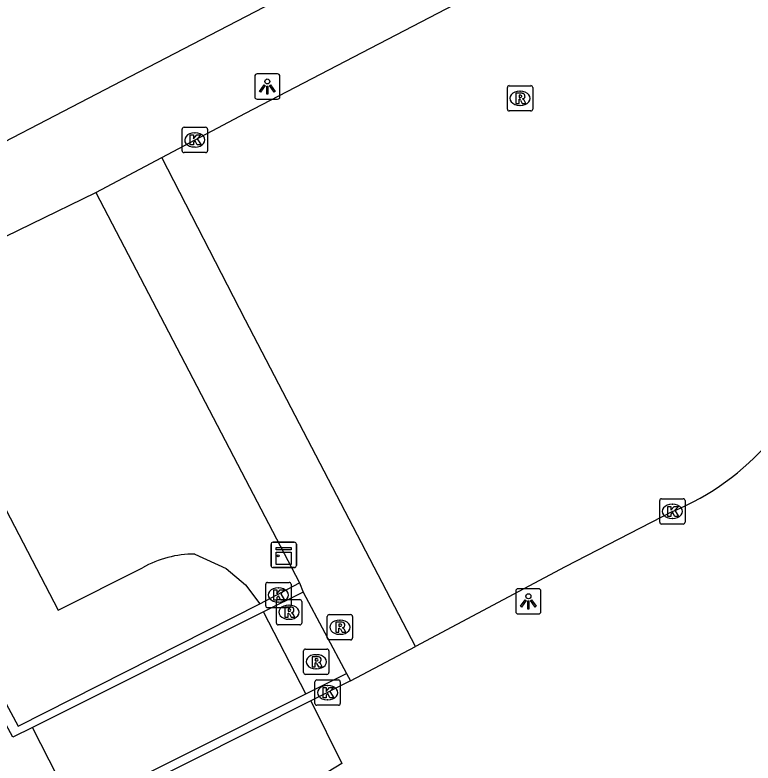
# Model space of a CAD drawing. Extents: x 162880 to 165536, y 384011 to 385179.
# Drawn here: x 162990.89 to 163020.04, y 384048.03 to 384077.59 of the extents above; entities that cross this region are included whole.
import ezdxf

# ---------------------------------------------------------------- set-up
doc = ezdxf.new("R2010")
doc.units = 0
for name, color, linetype in [('IMGEO_Groenvoorziening', 7, 'Continuous'), ('IMGEO_Kast', 7, 'Continuous'), ('IMGEO_Kolk', 7, 'Continuous'), ('IMGEO_Lichtpunt', 7, 'Continuous'), ('IMGEO_Muur', 7, 'Continuous'), ('IMGEO_Rijbaan_lokaal_open', 7, 'Continuous'), ('IMGEO_Rioolput', 7, 'Continuous'), ('IMGEO_Voetpad_gesloten', 7, 'Continuous'), ('IMGEO_Voetpad_open', 7, 'Continuous')]:
    doc.layers.add(name, color=color, linetype=linetype)

msp = doc.modelspace()

# ---------------------------------------------------------------- linework, layer by layer
at = {"layer": 'IMGEO_Groenvoorziening'}
for points in [[(162986.032, 384066.664), (162992.592, 384054.068), (162995.929, 384055.751)], [(162997.991, 384056.291), (162999.237, 384055.714), (163000, 384055.07), (163000.563, 384054.317)], [(163002.578, 384050.491), (163003.801, 384048.016), (163000, 384045.696), (162997.514, 384044.178), (163000, 384039.19), (163008.486, 384023.124), (163008.269, 384022.393), (163008.239, 384022.29)]]:
    msp.add_lwpolyline(points, dxfattribs=at)
msp.add_arc((162997.989, 384052.093), 4.198, 89.9694, 119.3809, dxfattribs=at)
at = {"layer": 'IMGEO_Kast'}
for p, q in [((163001.007, 384055.829), (163001.007, 384056.67)), ((163001.007, 384056.67), (163001.007, 384055.829)), ((163001.082, 384056.754), (163001.923, 384056.754)), ((163001.923, 384056.754), (163001.082, 384056.754)), ((163002.007, 384056.679), (163002.007, 384055.838)), ((163002.007, 384055.838), (163002.007, 384056.679)), ((163001.932, 384055.754), (163001.091, 384055.754)), ((163001.091, 384055.754), (163001.932, 384055.754))]:
    msp.add_line(p, q, dxfattribs=at)
for points in [[(163001.202, 384056.544), (163001.802, 384056.544), (163001.802, 384056.459), (163001.202, 384056.459), (163001.202, 384056.544)], [(163001.202, 384056.369), (163001.802, 384056.369), (163001.802, 384055.88), (163001.202, 384055.88), (163001.202, 384056.369)]]:
    msp.add_lwpolyline(points, dxfattribs=at)
msp.add_circle((163001.286, 384056.218), 0.0377, dxfattribs=at)
for centre, start, end in [((163001.085, 384056.676), 92.4484, 184.2845), ((163001.085, 384056.676), 92.4484, 184.2845), ((163001.929, 384056.676), 2.4484, 94.2845), ((163001.929, 384056.676), 2.4484, 94.2845), ((163001.085, 384055.832), 182.4484, 274.2845), ((163001.085, 384055.832), 182.4484, 274.2845), ((163001.929, 384055.832), 272.4484, 4.2845), ((163001.929, 384055.832), 272.4484, 4.2845)]:
    msp.add_arc(centre, 0.0779, start, end, dxfattribs=at)
at = {"layer": 'IMGEO_Kolk'}
for p, q in [((162997.567, 384073.15), (162998.419, 384073.15)), ((162997.492, 384072.224), (162997.492, 384073.076)), ((162997.98, 384072.93), (162998.005, 384072.93)), ((162998.493, 384073.076), (162998.493, 384072.224)), ((162998.003, 384072.37), (162997.978, 384072.37)), ((162998.419, 384072.15), (162997.567, 384072.15)), ((163016.358, 384057.548), (163016.358, 384058.4)), ((163016.433, 384058.474), (163017.285, 384058.474)), ((163017.359, 384058.4), (163017.359, 384057.548)), ((163016.846, 384058.254), (163016.871, 384058.254)), ((163017.285, 384057.474), (163016.433, 384057.474)), ((163016.869, 384057.694), (163016.844, 384057.694)), ((163000.793, 384054.245), (163000.793, 384055.097)), ((163000.868, 384055.171), (163001.72, 384055.171)), ((163001.794, 384055.097), (163001.794, 384054.245)), ((163001.281, 384054.951), (163001.306, 384054.951)), ((163001.304, 384054.391), (163001.279, 384054.391)), ((163001.72, 384054.171), (163000.868, 384054.171)), ((163002.811, 384051.314), (163003.663, 384051.314)), ((163002.736, 384050.388), (163002.736, 384051.24)), ((163003.224, 384051.094), (163003.249, 384051.094)), ((163003.737, 384051.24), (163003.737, 384050.388)), ((163003.247, 384050.534), (163003.222, 384050.534)), ((163003.663, 384050.314), (163002.811, 384050.314))]:
    msp.add_line(p, q, dxfattribs=at)
for points in [[(162997.567, 384073.15), (162998.419, 384073.15)], [(162997.492, 384072.224), (162997.492, 384073.076)], [(162997.813, 384072.85), (162997.936, 384072.85), (162997.936, 384072.699), (162998.066, 384072.85), (162998.23, 384072.85), (162998.084, 384072.699), (162998.237, 384072.45), (162998.085, 384072.45), (162998, 384072.614), (162997.936, 384072.547), (162997.936, 384072.45), (162997.813, 384072.45), (162997.813, 384072.85)], [(162998.493, 384073.076), (162998.493, 384072.224)], [(162998.419, 384072.15), (162997.567, 384072.15)], [(163016.358, 384057.548), (163016.358, 384058.4)], [(163016.433, 384058.474), (163017.285, 384058.474)], [(163017.359, 384058.4), (163017.359, 384057.548)], [(163016.679, 384058.174), (163016.802, 384058.174), (163016.802, 384058.023), (163016.932, 384058.174), (163017.096, 384058.174), (163016.95, 384058.023), (163017.103, 384057.774), (163016.951, 384057.774), (163016.866, 384057.938), (163016.802, 384057.871), (163016.802, 384057.774), (163016.679, 384057.774), (163016.679, 384058.174)], [(163017.285, 384057.474), (163016.433, 384057.474)], [(163000.793, 384054.245), (163000.793, 384055.097)], [(163000.868, 384055.171), (163001.72, 384055.171)], [(163001.794, 384055.097), (163001.794, 384054.245)], [(163001.114, 384054.871), (163001.237, 384054.871), (163001.237, 384054.72), (163001.367, 384054.871), (163001.531, 384054.871), (163001.385, 384054.72), (163001.538, 384054.471), (163001.386, 384054.471), (163001.301, 384054.635), (163001.237, 384054.568), (163001.237, 384054.471), (163001.114, 384054.471), (163001.114, 384054.871)], [(163001.72, 384054.171), (163000.868, 384054.171)], [(163002.811, 384051.314), (163003.663, 384051.314)], [(163002.736, 384050.388), (163002.736, 384051.24)], [(163003.057, 384051.014), (163003.18, 384051.014), (163003.18, 384050.863), (163003.31, 384051.014), (163003.474, 384051.014), (163003.328, 384050.863), (163003.481, 384050.614), (163003.329, 384050.614), (163003.244, 384050.778), (163003.18, 384050.711), (163003.18, 384050.614), (163003.057, 384050.614), (163003.057, 384051.014)], [(163003.737, 384051.24), (163003.737, 384050.388)], [(163003.663, 384050.314), (163002.811, 384050.314)]]:
    msp.add_lwpolyline(points, dxfattribs=at)
for centre, start, end in [((162997.569, 384073.074), 91.552, 178.448), ((162997.569, 384073.074), 91.552, 178.448), ((162998.417, 384073.074), 1.552, 88.448), ((162998.417, 384073.074), 1.552, 88.448), ((162997.569, 384072.226), 181.552, 268.448), ((162997.569, 384072.226), 181.552, 268.448), ((162998.417, 384072.226), 271.552, 358.448), ((162998.417, 384072.226), 271.552, 358.448), ((163016.435, 384058.398), 91.552, 178.448), ((163016.435, 384058.398), 91.552, 178.448), ((163017.283, 384058.398), 1.552, 88.448), ((163017.283, 384058.398), 1.552, 88.448), ((163016.435, 384057.55), 181.552, 268.448), ((163016.435, 384057.55), 181.552, 268.448), ((163017.283, 384057.55), 271.552, 358.448), ((163017.283, 384057.55), 271.552, 358.448), ((163000.87, 384055.095), 91.552, 178.448), ((163000.87, 384055.095), 91.552, 178.448), ((163001.718, 384055.095), 1.552, 88.448), ((163001.718, 384055.095), 1.552, 88.448), ((163000.87, 384054.247), 181.552, 268.448), ((163000.87, 384054.247), 181.552, 268.448), ((163001.718, 384054.247), 271.552, 358.448), ((163001.718, 384054.247), 271.552, 358.448), ((163002.813, 384051.238), 91.552, 178.448), ((163002.813, 384051.238), 91.552, 178.448), ((163003.661, 384051.238), 1.552, 88.448), ((163003.661, 384051.238), 1.552, 88.448), ((163002.813, 384050.39), 181.552, 268.448), ((163002.813, 384050.39), 181.552, 268.448), ((163003.661, 384050.39), 271.552, 358.448), ((163003.661, 384050.39), 271.552, 358.448)]:
    msp.add_arc(centre, 0.0765, start, end, dxfattribs=at)
for centre, major_axis, ratio, start_param, end_param in [((162997.979, 384072.65), (-0.387, 0.002), 0.722429, 4.712389, 7.853982), ((162998.004, 384072.65), (-0.39, 0.002), 0.717154, 1.570796, 4.712389), ((163016.845, 384057.974), (-0.387, 0.002), 0.722429, 4.712389, 7.853982), ((163016.87, 384057.974), (-0.39, 0.002), 0.717154, 1.570796, 4.712389), ((163001.28, 384054.671), (-0.387, 0.002), 0.722429, 4.712389, 7.853982), ((163001.305, 384054.671), (-0.39, 0.002), 0.717154, 1.570796, 4.712389), ((163003.223, 384050.814), (-0.387, 0.002), 0.722429, 4.712389, 7.853982), ((163003.248, 384050.814), (-0.39, 0.002), 0.717154, 1.570796, 4.712389)]:
    msp.add_ellipse(centre, major_axis=major_axis, ratio=ratio, start_param=start_param, end_param=end_param, dxfattribs=at)
at = {"layer": 'IMGEO_Lichtpunt'}
for p, q in [((163001.26, 384075.257), (163000.452, 384075.257)), ((163001.26, 384075.257), (163000.452, 384075.257)), ((163000.358, 384075.162), (163000.358, 384074.355)), ((163000.358, 384075.162), (163000.358, 384074.355)), ((163001.354, 384074.355), (163001.354, 384075.162)), ((163001.354, 384074.355), (163001.354, 384075.162)), ((163000.452, 384074.261), (163001.26, 384074.261)), ((163000.452, 384074.261), (163001.26, 384074.261)), ((163010.67, 384054.823), (163010.67, 384054.016)), ((163010.67, 384054.823), (163010.67, 384054.016)), ((163011.572, 384054.918), (163010.764, 384054.918)), ((163011.572, 384054.918), (163010.764, 384054.918)), ((163011.666, 384054.016), (163011.666, 384054.823)), ((163011.666, 384054.016), (163011.666, 384054.823)), ((163010.764, 384053.922), (163011.572, 384053.922)), ((163010.764, 384053.922), (163011.572, 384053.922))]:
    msp.add_line(p, q, dxfattribs=at)
for points in [[(163000.732, 384074.826), (163000.771, 384074.798), (163000.583, 384074.536), (163000.545, 384074.563), (163000.732, 384074.826)], [(163000.834, 384074.778), (163000.881, 384074.778), (163000.881, 384074.456), (163000.834, 384074.456), (163000.834, 384074.778)], [(163000.944, 384074.798), (163000.982, 384074.825), (163001.169, 384074.563), (163001.13, 384074.535), (163000.944, 384074.798)], [(163011.044, 384054.487), (163011.083, 384054.459), (163010.895, 384054.197), (163010.857, 384054.224), (163011.044, 384054.487)], [(163011.146, 384054.439), (163011.193, 384054.439), (163011.193, 384054.117), (163011.146, 384054.117), (163011.146, 384054.439)], [(163011.256, 384054.459), (163011.294, 384054.486), (163011.481, 384054.224), (163011.442, 384054.196), (163011.256, 384054.459)]]:
    msp.add_lwpolyline(points, dxfattribs=at)
for centre in [(163000.857, 384074.96), (163011.169, 384054.621)]:
    msp.add_circle(centre, 0.0994, dxfattribs=at)
for centre, start, end in [((163000.452, 384075.162), 90, 180), ((163000.452, 384075.162), 90, 180), ((163001.26, 384075.162), 0, 90), ((163001.26, 384075.162), 0, 90), ((163000.452, 384074.355), 180, 270), ((163000.452, 384074.355), 180, 270), ((163001.26, 384074.355), 270, 0), ((163001.26, 384074.355), 270, 360), ((163010.764, 384054.823), 90, 180), ((163010.764, 384054.823), 90, 180), ((163011.572, 384054.823), 0, 90), ((163011.572, 384054.823), 0, 90), ((163010.764, 384054.016), 180, 270), ((163010.764, 384054.016), 180, 270), ((163011.572, 384054.016), 270, 0), ((163011.572, 384054.016), 270, 360)]:
    msp.add_arc(centre, 0.0946, start, end, dxfattribs=at)
at = {"layer": 'IMGEO_Muur'}
for points in [[(162991.582, 384049.441), (162990.798, 384049.049), (162954.108, 384117.22)], [(162981.431, 384067.333), (162991.01, 384049.488), (163000.563, 384054.317)], [(163000.563, 384054.317), (163002.133, 384055.152)], [(163002.133, 384055.152), (163002.277, 384054.79)], [(163002.277, 384054.79), (163000.702, 384054.002)], [(163000.702, 384054.002), (162991.582, 384049.441)], [(163002.379, 384050.77), (163003.983, 384051.576)], [(163003.983, 384051.576), (163004.139, 384051.275)], [(163004.139, 384051.275), (163002.578, 384050.491)], [(162993.234, 384046.178), (163002.379, 384050.77)], [(163002.578, 384050.491), (162993.022, 384045.689), (162991.886, 384042.306), (163005.178, 384017.765)]]:
    msp.add_lwpolyline(points, dxfattribs=at)
at = {"layer": 'IMGEO_Rijbaan_lokaal_open'}
for points in [[(162996.684, 384071.96), (163000, 384073.703), (163010.556, 384079.214)], [(163006.708, 384052.638), (163000, 384065.525), (162996.684, 384071.96)], [(163016.859, 384057.974), (163012.625, 384055.779), (163006.708, 384052.638)]]:
    msp.add_lwpolyline(points, dxfattribs=at)
msp.add_arc((163013.067, 384067.286), 10.054, 292.1579, 346.6598, dxfattribs=at)
at = {"layer": 'IMGEO_Rioolput'}
for p, q in [((163010.34, 384073.867), (163010.34, 384074.719)), ((163010.415, 384074.793), (163011.267, 384074.793)), ((163011.341, 384074.719), (163011.341, 384073.867)), ((163010.828, 384074.573), (163010.853, 384074.573)), ((163010.851, 384074.013), (163010.826, 384074.013)), ((163011.267, 384073.793), (163010.415, 384073.793)), ((163001.288, 384054.491), (163002.14, 384054.491)), ((163001.213, 384053.565), (163001.213, 384054.417)), ((163001.701, 384054.271), (163001.726, 384054.271)), ((163002.214, 384054.417), (163002.214, 384053.565)), ((163001.724, 384053.711), (163001.699, 384053.711)), ((163003.222, 384052.973), (163003.222, 384053.825)), ((163003.297, 384053.899), (163004.149, 384053.899)), ((163003.71, 384053.679), (163003.735, 384053.679)), ((163004.223, 384053.825), (163004.223, 384052.973)), ((163002.14, 384053.491), (163001.288, 384053.491)), ((163003.733, 384053.119), (163003.708, 384053.119)), ((163004.149, 384052.899), (163003.297, 384052.899)), ((163002.287, 384051.608), (163002.287, 384052.46)), ((163002.362, 384052.534), (163003.214, 384052.534)), ((163003.288, 384052.46), (163003.288, 384051.608)), ((163002.775, 384052.314), (163002.8, 384052.314)), ((163002.798, 384051.754), (163002.773, 384051.754)), ((163003.214, 384051.534), (163002.362, 384051.534))]:
    msp.add_line(p, q, dxfattribs=at)
for points in [[(163010.34, 384073.867), (163010.34, 384074.719)], [(163010.415, 384074.793), (163011.267, 384074.793)], [(163011.341, 384074.719), (163011.341, 384073.867)], [(163010.929, 384074.491), (163010.677, 384074.493), (163010.677, 384074.093)], [(163010.855, 384074.412), (163010.801, 384074.412), (163010.801, 384074.331)], [(163010.801, 384074.331), (163010.853, 384074.331)], [(163010.677, 384074.093), (163010.801, 384074.093), (163010.801, 384074.255), (163010.812, 384074.255)], [(163010.859, 384074.226), (163010.93, 384074.093), (163011.07, 384074.093), (163011.005, 384074.219)], [(163011.267, 384073.793), (163010.415, 384073.793)], [(163001.288, 384054.491), (163002.14, 384054.491)], [(163001.213, 384053.565), (163001.213, 384054.417)], [(163002.214, 384054.417), (163002.214, 384053.565)], [(163001.802, 384054.189), (163001.55, 384054.191), (163001.55, 384053.791)], [(163001.55, 384053.791), (163001.674, 384053.791), (163001.674, 384053.953), (163001.685, 384053.953)], [(163001.728, 384054.11), (163001.674, 384054.11), (163001.674, 384054.029)], [(163001.674, 384054.029), (163001.726, 384054.029)], [(163001.732, 384053.924), (163001.803, 384053.791), (163001.943, 384053.791), (163001.878, 384053.917)], [(163003.222, 384052.973), (163003.222, 384053.825)], [(163003.297, 384053.899), (163004.149, 384053.899)], [(163004.223, 384053.825), (163004.223, 384052.973)], [(163002.14, 384053.491), (163001.288, 384053.491)], [(163003.811, 384053.597), (163003.559, 384053.599), (163003.559, 384053.199)], [(163003.559, 384053.199), (163003.683, 384053.199), (163003.683, 384053.361), (163003.694, 384053.361)], [(163003.737, 384053.518), (163003.683, 384053.518), (163003.683, 384053.437)], [(163003.683, 384053.437), (163003.735, 384053.437)], [(163003.741, 384053.332), (163003.812, 384053.199), (163003.952, 384053.199), (163003.887, 384053.325)], [(163004.149, 384052.899), (163003.297, 384052.899)], [(163002.287, 384051.608), (163002.287, 384052.46)], [(163002.362, 384052.534), (163003.214, 384052.534)], [(163003.288, 384052.46), (163003.288, 384051.608)], [(163002.876, 384052.232), (163002.624, 384052.234), (163002.624, 384051.834)], [(163002.802, 384052.153), (163002.748, 384052.153), (163002.748, 384052.072)], [(163002.624, 384051.834), (163002.748, 384051.834), (163002.748, 384051.996), (163002.759, 384051.996)], [(163002.748, 384052.072), (163002.8, 384052.072)], [(163002.806, 384051.967), (163002.877, 384051.834), (163003.017, 384051.834), (163002.952, 384051.96)], [(163003.214, 384051.534), (163002.362, 384051.534)]]:
    msp.add_lwpolyline(points, dxfattribs=at)
for centre, radius, start, end in [((163010.417, 384074.717), 0.0765, 91.552, 178.448), ((163010.417, 384074.717), 0.0765, 91.552, 178.448), ((163011.265, 384074.717), 0.0765, 1.552, 88.448), ((163011.265, 384074.717), 0.0765, 1.552, 88.448), ((163010.837, 384074.52), 0.19, 274.7715, 282.9687), ((163010.861, 384074.316), 0.0964, 77.0061, 93.1865), ((163010.875, 384074.373), 0.0378, 276.6634, 79.6772), ((163010.928, 384074.381), 0.109, 350.3612, 89.416), ((163010.926, 384074.381), 0.112, 277.5842, 350.9817), ((163010.811, 384074.202), 0.0533, 26.0293, 88.6989), ((163010.91, 384074.166), 0.108, 29.5134, 73.7905), ((163010.417, 384073.869), 0.0765, 181.552, 268.448), ((163010.417, 384073.869), 0.0765, 181.552, 268.448), ((163011.265, 384073.869), 0.0765, 271.552, 358.448), ((163011.265, 384073.869), 0.0765, 271.552, 358.448), ((163001.29, 384054.415), 0.0765, 91.552, 178.448), ((163001.29, 384054.415), 0.0765, 91.552, 178.448), ((163002.138, 384054.415), 0.0765, 1.552, 88.448), ((163002.138, 384054.415), 0.0765, 1.552, 88.448), ((163001.684, 384053.9), 0.0533, 26.0293, 88.6989), ((163001.71, 384054.218), 0.19, 274.7715, 282.9687), ((163001.734, 384054.014), 0.0964, 77.0061, 93.1865), ((163001.748, 384054.071), 0.0378, 276.6634, 79.6772), ((163001.801, 384054.079), 0.109, 350.3612, 89.416), ((163001.799, 384054.079), 0.112, 277.5842, 350.9817), ((163001.783, 384053.864), 0.108, 29.5134, 73.7905), ((163003.299, 384053.823), 0.0765, 91.552, 178.448), ((163003.299, 384053.823), 0.0765, 91.552, 178.448), ((163004.147, 384053.823), 0.0765, 1.552, 88.448), ((163004.147, 384053.823), 0.0765, 1.552, 88.448), ((163001.29, 384053.567), 0.0765, 181.552, 268.448), ((163001.29, 384053.567), 0.0765, 181.552, 268.448), ((163002.138, 384053.567), 0.0765, 271.552, 358.448), ((163002.138, 384053.567), 0.0765, 271.552, 358.448), ((163003.693, 384053.308), 0.0533, 26.0293, 88.6989), ((163003.719, 384053.626), 0.19, 274.7715, 282.9687), ((163003.743, 384053.422), 0.0964, 77.0061, 93.1865), ((163003.757, 384053.479), 0.0378, 276.6634, 79.6772), ((163003.81, 384053.487), 0.109, 350.3612, 89.416), ((163003.808, 384053.487), 0.112, 277.5842, 350.9817), ((163003.792, 384053.272), 0.108, 29.5134, 73.7905), ((163003.299, 384052.975), 0.0765, 181.552, 268.448), ((163003.299, 384052.975), 0.0765, 181.552, 268.448), ((163004.147, 384052.975), 0.0765, 271.552, 358.448), ((163004.147, 384052.975), 0.0765, 271.552, 358.448), ((163002.364, 384052.458), 0.0765, 91.552, 178.448), ((163002.364, 384052.458), 0.0765, 91.552, 178.448), ((163003.212, 384052.458), 0.0765, 1.552, 88.448), ((163003.212, 384052.458), 0.0765, 1.552, 88.448), ((163002.808, 384052.057), 0.0964, 77.0061, 93.1865), ((163002.822, 384052.114), 0.0378, 276.6634, 79.6772), ((163002.875, 384052.122), 0.109, 350.3612, 89.416), ((163002.758, 384051.943), 0.0533, 26.0293, 88.6989), ((163002.784, 384052.261), 0.19, 274.7715, 282.9687), ((163002.873, 384052.122), 0.112, 277.5842, 350.9817), ((163002.857, 384051.907), 0.108, 29.5134, 73.7905), ((163002.364, 384051.61), 0.0765, 181.552, 268.448), ((163002.364, 384051.61), 0.0765, 181.552, 268.448), ((163003.212, 384051.61), 0.0765, 271.552, 358.448), ((163003.212, 384051.61), 0.0765, 271.552, 358.448)]:
    msp.add_arc(centre, radius, start, end, dxfattribs=at)
for centre, major_axis, ratio, start_param, end_param in [((163010.827, 384074.293), (-0.387, 0.002), 0.722429, 4.712389, 7.853982), ((163010.852, 384074.293), (-0.39, 0.002), 0.717154, 1.570796, 4.712389), ((163001.7, 384053.991), (-0.387, 0.002), 0.722429, 4.712389, 7.853982), ((163001.725, 384053.991), (-0.39, 0.002), 0.717154, 1.570796, 4.712389), ((163003.709, 384053.399), (-0.387, 0.002), 0.722429, 4.712389, 7.853982), ((163003.734, 384053.399), (-0.39, 0.002), 0.717154, 1.570796, 4.712389), ((163002.774, 384052.034), (-0.387, 0.002), 0.722429, 4.712389, 7.853982), ((163002.799, 384052.034), (-0.39, 0.002), 0.717154, 1.570796, 4.712389)]:
    msp.add_ellipse(centre, major_axis=major_axis, ratio=ratio, start_param=start_param, end_param=end_param, dxfattribs=at)
at = {"layer": 'IMGEO_Voetpad_gesloten'}
for points in [[(163002.277, 384054.79), (163003.983, 384051.576)], [(163002.379, 384050.77), (163000.702, 384054.002)]]:
    msp.add_lwpolyline(points, dxfattribs=at)
at = {"layer": 'IMGEO_Voetpad_open'}
for points in [[(163012.207, 384083.845), (163000, 384077.515), (162995.091, 384074.97), (162987.483, 384071.025)], [(162994.089, 384070.573), (162996.684, 384071.96)], [(162988.989, 384068.099), (162994.089, 384070.573)], [(162994.089, 384070.573), (163000, 384059.241), (163002.133, 384055.152)], [(163004.139, 384051.275), (163006.708, 384052.638)], [(162993.234, 384046.178), (162991.582, 384049.441)]]:
    msp.add_lwpolyline(points, dxfattribs=at)

doc.saveas('drawing.dxf')
